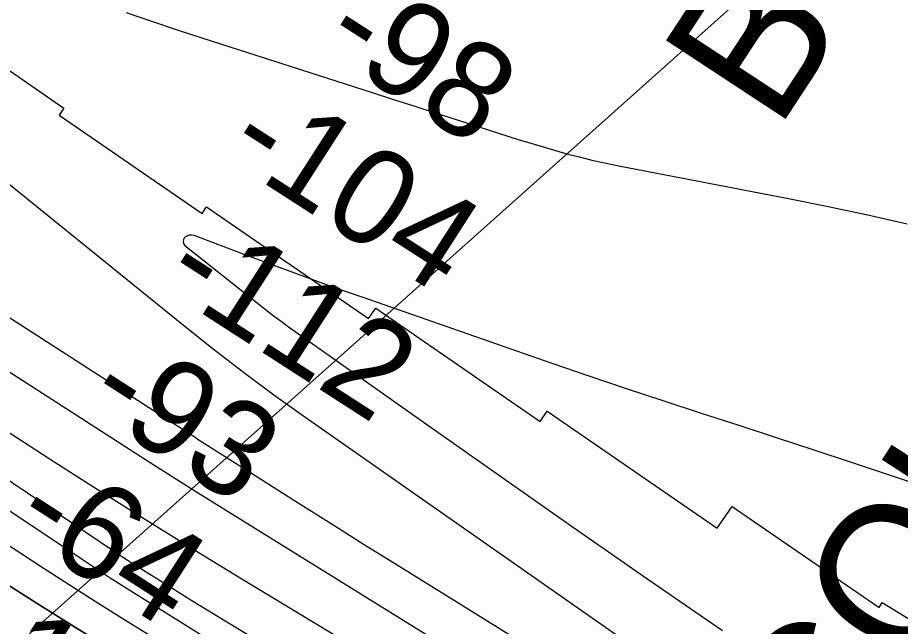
# Model space of a CAD drawing. Extents: x 3767014 to 3805179, y 361544 to 387384.
# Drawn here: x 3783505 to 3784122, y 378694 to 379120 of the extents above; entities that cross this region are included whole.
import ezdxf

# ---------------------------------------------------------------- set-up
doc = ezdxf.new("R2010")
doc.units = 0
for name, color, linetype in [('V-CHAN-NAID', 7, 'Continuous'), ('V-GRID-MAJR', 7, 'Continuous'), ('V-RIVR-EDGE', 7, 'Continuous'), ('V-RIVR-RANG', 7, 'Continuous'), ('V-RRAP-RVMT', 7, 'Continuous'), ('V-TOPO-DPTH', 7, 'Continuous'), ('V-TOPO-MAJR', 7, 'Continuous'), ('V-TOPO-MINR', 7, 'Continuous'), ('V-UTIL-LINE', 7, 'Continuous')]:
    doc.layers.add(name, color=color, linetype=linetype)

msp = doc.modelspace()

# ---------------------------------------------------------------- linework, layer by layer
at = {"layer": 'V-GRID-MAJR'}
msp.add_spline([(3771088.411, 379085.847), (3773738.277, 379121.596), (3779038.002, 379193.674), (3784337.716, 379266.522), (3789637.419, 379340.141), (3794937.112, 379414.531), (3800236.794, 379489.691), (3802886.631, 379527.561)], degree=3, dxfattribs=at)
at = {"layer": 'V-RIVR-EDGE'}
msp.add_spline([(3778646.24, 382647.92), (3778659.876, 382602.597), (3778687.287, 382567.754), (3778735.679, 382514.257), (3778796.164, 382445.365), (3778835.674, 382397.551), (3778888.899, 382335.956), (3778952.607, 382262.203), (3779012.275, 382190.077), (3779057.436, 382138.206), (3779100.988, 382089.574), (3779134.849, 382046.627), (3779162.264, 382013.401), (3779205.838, 381973.665), (3779260.7, 381920.153), (3779294.566, 381879.632), (3779325.194, 381837.502), (3779360.663, 381790.507), (3779412.312, 381745.899), (3779454.294, 381716.68), (3779488.994, 381685.863), (3779533.368, 381642.89), (3779576.119, 381597.495), (3779620.485, 381551.287), (3779676.969, 381499.388), (3779726.99, 381450.74), (3779776.179, 381392.389), (3779876.993, 381279.725), (3779935.05, 381210.029), (3779960.041, 381177.618), (3780000.375, 381136.273), (3780060.096, 381085.174), (3780089.114, 381046.283), (3780155.269, 380980.612), (3780221.433, 380918.984), (3780269.028, 380870.342), (3780345.672, 380794.939), (3780399.741, 380747.899), (3780525.62, 380632.747), (3780574.841, 380587.335), (3780617.604, 380546.793), (3780649.066, 380515.174), (3780673.232, 380476.295), (3780710.32, 380430.105), (3780715.929, 380409.064), (3780730.431, 380386.383), (3780746.557, 380366.934), (3780778.851, 380344.209), (3780832.137, 380307.684), (3780871.695, 380279.28), (3780938.666, 380216.842), (3780975.778, 380180.357), (3781018.547, 380142.24), (3781081.494, 380087.899), (3781142.025, 380037.607), (3781200.156, 379997.835), (3781279.276, 379942.646), (3781347.092, 379894.762), (3781401.179, 379855), (3781466.567, 379806.314), (3781540.856, 379760.032), (3781563.475, 379749.463), (3781591.761, 379741.305), (3781611.132, 379725.891), (3781641.814, 379705.597), (3781703.987, 379665.006), (3781768.578, 379621.175), (3781821.047, 379581.417), (3781840.409, 379561.959), (3781862.209, 379547.348), (3781884.029, 379540.824), (3781913.115, 379529.43), (3781965.635, 379509.89), (3782018.949, 379484.687), (3782023.776, 379474.162), (3782024.562, 379465.264), (3782031.018, 379459.587), (3782040.723, 379459.563), (3782056.888, 379455.479), (3782096.48, 379440.824), (3782142.534, 379422.918), (3782192.615, 379398.532), (3782256.437, 379370.877), (3782308.124, 379341.634), (3782355.768, 379312.402), (3782425.225, 379274.219), (3782483.37, 379240.108), (3782518.081, 379214.143), (3782612.541, 379148.401), (3782677.126, 379102.144), (3782722.345, 379073.726), (3782774.821, 379036.394), (3782813.562, 379004.757), (3782852.3, 378971.503), (3782891.856, 378942.291), (3782929.816, 378921.979), (3782948.387, 378909.802), (3782956.456, 378902.503), (3782965.324, 378891.159), (3782976.623, 378881.426), (3783009.747, 378867.595), (3783020.246, 378861.908), (3783062.243, 378838.351), (3783100.998, 378812.375), (3783151.876, 378783.135), (3783202.741, 378748.233), (3783247.956, 378718.198), (3783325.482, 378672.717), (3783407.843, 378619.945), (3783473.245, 378576.92), (3783515.225, 378546.893), (3783550.759, 378526.587), (3783593.566, 378503.836), (3783636.355, 378473.807), (3783701.749, 378427.547), (3783745.35, 378399.134), (3783781.695, 378379.634), (3783840.643, 378343.095), (3783916.53, 378288.722), (3783971.442, 378255.428), (3784058.669, 378208.305), (3784177.383, 378139.269), (3784249.255, 378096.228), (3784300.952, 378071.029), (3784367.999, 378039.322), (3784407.569, 378015.771), (3784474.592, 377974.36), (3784555.345, 377925.636), (3784594.113, 377904.513), (3784636.123, 377886.616), (3784690.236, 377857.368), (3784719.292, 377833.843), (3784772.601, 377806.214), (3784811.368, 377785.091), (3784863.85, 377750.185), (3784995.456, 377661.707), (3785050.364, 377626.795), (3785102.863, 377599.168), (3785153.772, 377582.059), (3785203.053, 377560.91), (3785266.865, 377529.211)], degree=3, dxfattribs=at)
at = {"layer": 'V-RRAP-RVMT'}
for p, q in [((3783406.71, 379146.24), (3783537.083, 379056.554)), ((3783537.083, 379056.554), (3783533.742, 379051.605)), ((3783533.742, 379051.605), (3783633.757, 378982.833)), ((3783633.757, 378982.833), (3783636.883, 378987.426)), ((3783636.883, 378987.426), (3783750.112, 378909.551)), ((3783750.112, 378909.551), (3783755.045, 378916.676)), ((3783755.045, 378916.676), (3783870.088, 378837.566)), ((3783870.088, 378837.566), (3783874.993, 378844.675)), ((3783874.993, 378844.675), (3783993.677, 378763.002)), ((3783993.677, 378763.002), (3784004.146, 378778.217)), ((3784004.146, 378778.217), (3784106.86, 378707.565)), ((3784106.86, 378707.565), (3784109.043, 378711.13)), ((3784109.043, 378711.13), (3784243.272, 378628.795))]:
    msp.add_line(p, q, dxfattribs=at)
at = {"layer": 'V-TOPO-DPTH'}
for points in [[(3783233.784, 378924.524), (3783522.63, 378735.409), (3783540.748, 378723.66), (3783558.934, 378712.019), (3783577.222, 378700.539), (3783595.579, 378689.167), (3783748.411, 378595.409), (3783843.429, 378537.565), (3783938.708, 378480.157), (3784034.378, 378423.402), (3784130.308, 378367.082), (3784316.733, 378258.491), (3784335.074, 378247.829), (3784353.429, 378237.191), (3784371.804, 378226.587), (3784390.192, 378216.006), (3785112.687, 377801.151), (3785162.608, 377772.372)], [(3783233.784, 378924.524), (3783522.63, 378735.409), (3783540.748, 378723.66), (3783558.934, 378712.019), (3783577.222, 378700.539), (3783595.579, 378689.167), (3783748.411, 378595.409), (3783843.429, 378537.565), (3783938.708, 378480.157), (3784034.378, 378423.402), (3784130.308, 378367.082), (3784316.733, 378258.491), (3784335.074, 378247.829), (3784353.429, 378237.191), (3784371.804, 378226.587), (3784390.192, 378216.006), (3785112.687, 377801.151), (3785162.608, 377772.372)], [(3785351.301, 377626.553), (3785099.192, 377776.541), (3784973.397, 377851.085), (3784847.431, 377925.336), (3784721.207, 377999.147), (3784594.81, 378072.667), (3784396.925, 378187.307), (3784369.346, 378203.292), (3784341.772, 378219.285), (3784314.204, 378235.29), (3784286.641, 378251.302), (3784211.965, 378294.705), (3784147.153, 378332.57), (3784082.455, 378370.629), (3784017.929, 378408.978), (3783953.518, 378447.52), (3783602.986, 378658.342), (3783574.702, 378675.514), (3783546.516, 378692.841), (3783518.474, 378710.402), (3783490.529, 378728.119)], [(3785351.301, 377626.553), (3785099.192, 377776.541), (3784973.397, 377851.085), (3784847.431, 377925.336), (3784721.207, 377999.147), (3784594.81, 378072.667), (3784396.925, 378187.307), (3784369.346, 378203.292), (3784341.772, 378219.285), (3784314.204, 378235.29), (3784286.641, 378251.302), (3784211.965, 378294.705), (3784147.153, 378332.57), (3784082.455, 378370.629), (3784017.929, 378408.978), (3783953.518, 378447.52), (3783602.986, 378658.342), (3783574.702, 378675.514), (3783546.516, 378692.841), (3783518.474, 378710.402), (3783490.529, 378728.119)]]:
    msp.add_lwpolyline(points, dxfattribs=at)
at = {"layer": 'V-TOPO-MAJR'}
for points in [[(3782868.962, 379195.66), (3783549.891, 378741.32), (3783559.702, 378734.839), (3783569.552, 378728.42), (3783579.46, 378722.092), (3783589.409, 378715.826), (3783680.511, 378659.027), (3783736.181, 378624.641), (3783792.041, 378590.568), (3783848.183, 378556.962), (3783904.514, 378523.669), (3784345.698, 378265.402), (3784355.156, 378259.882), (3784364.624, 378254.381), (3784374.108, 378248.906), (3784383.602, 378243.449), (3784985.471, 377898.591), (3785058.29, 377856.912), (3785131.136, 377815.278), (3785204.021, 377773.713)], [(3783275.814, 379183.745), (3783620.677, 378904.724), (3783641.513, 378888.225), (3783662.574, 378872.024), (3783683.97, 378856.269), (3783705.591, 378840.812), (3784094.819, 378568.683), (3784149.419, 378531.116), (3784204.386, 378494.103), (3784259.904, 378457.919), (3784315.787, 378422.289), (3784423.422, 378354.795), (3784425.769, 378353.336), (3784428.122, 378351.888), (3784430.486, 378350.457), (3784432.856, 378349.038), (3784677.719, 378203.675), (3784802.649, 378129.794), (3784927.745, 378056.194), (3785053.087, 377983.016), (3785178.594, 377910.119)], [(3784126.602, 378975.404), (3784098.997, 378981.71), (3784071.297, 378987.578), (3784043.532, 378993.155), (3783924.94, 379016.003), (3783916.076, 379017.814), (3783907.242, 379019.757), (3783898.455, 379021.897), (3783889.697, 379024.17), (3783880.98, 379026.599), (3783872.285, 379029.106), (3783863.625, 379031.728), (3783854.988, 379034.427), (3783812.355, 379048.063), (3783797.472, 379052.827), (3783782.591, 379057.595), (3783767.712, 379062.369), (3783752.835, 379067.148), (3783634.454, 379105.202), (3783616.552, 379111.041), (3783598.683, 379116.982), (3783580.866, 379123.074)]]:
    msp.add_lwpolyline(points, dxfattribs=at)
at = {"layer": 'V-TOPO-MINR'}
for points in [[(3782924.249, 379280.605), (3783624.366, 378829.335), (3783628.074, 378826.949), (3783631.785, 378824.568), (3783635.501, 378822.194), (3783639.219, 378819.824), (3783677.778, 378795.303), (3783700.801, 378780.713), (3783723.855, 378766.172), (3783746.956, 378751.704), (3783770.087, 378737.286), (3784395.817, 378348.637), (3784406.584, 378341.992), (3784417.375, 378335.389), (3784428.204, 378328.848), (3784439.058, 378322.349), (3785195.803, 377872.136)], [(3783315.15, 378990.595), (3783580.372, 378819.854), (3783597.467, 378808.909), (3783614.6, 378798.021), (3783631.787, 378787.22), (3783649.01, 378776.477), (3783801.803, 378681.7), (3783895.493, 378623.682), (3783989.241, 378565.756), (3784083.075, 378507.971), (3784176.967, 378450.279), (3784357.067, 378339.8), (3784379.674, 378326.006), (3784402.325, 378312.285), (3784425.041, 378298.672), (3784447.801, 378285.131), (3784726.586, 378120.174), (3784846.58, 378049.458), (3784966.739, 377979.025), (3785087.146, 377909.015), (3785207.717, 377839.287)], [(3784128.883, 378795.264), (3784087.645, 378808.928), (3784061.473, 378817.56), (3784035.285, 378826.142), (3784009.073, 378834.652), (3783982.845, 378843.112), (3783956.638, 378851.631), (3783930.472, 378860.278), (3783904.371, 378869.115), (3783878.312, 378878.08), (3783746.226, 378924.063), (3783725.829, 378931.253), (3783705.469, 378938.549), (3783685.168, 378946.003), (3783664.905, 378953.562), (3783628.276, 378967.39), (3783626.435, 378967.729), (3783624.676, 378967.675), (3783623.038, 378967.029), (3783621.481, 378965.99), (3783620.689, 378964.598), (3783620.386, 378963.23), (3783620.819, 378961.897), (3783621.741, 378960.588), (3783680.197, 378914.164), (3783683.376, 378911.681), (3783686.583, 378909.235), (3783689.831, 378906.843), (3783693.105, 378904.487), (3783789.811, 378836.122), (3783841.53, 378799.714), (3783893.345, 378763.442), (3783945.302, 378727.374), (3783997.354, 378691.444)], [(3783233.784, 378924.524), (3783522.63, 378735.409), (3783540.748, 378723.66), (3783558.934, 378712.019), (3783577.222, 378700.539), (3783595.579, 378689.167), (3783748.411, 378595.409), (3783843.429, 378537.565), (3783938.708, 378480.157), (3784034.378, 378423.402), (3784130.308, 378367.082), (3784316.733, 378258.491), (3784335.074, 378247.829), (3784353.429, 378237.191), (3784371.804, 378226.587), (3784390.192, 378216.006), (3785112.687, 377801.151), (3785162.608, 377772.372)], [(3783387.72, 378871.179), (3783573.293, 378746.181), (3783576.001, 378744.376), (3783578.721, 378742.588), (3783581.457, 378740.825), (3783584.205, 378739.08), (3783610.623, 378722.48), (3783626.627, 378712.512), (3783642.682, 378702.629), (3783658.816, 378692.873), (3783675.001, 378683.202), (3784370.597, 378271.3), (3784372.42, 378270.224), (3784374.245, 378269.152), (3784376.074, 378268.085), (3784377.904, 378267.023), (3784462.905, 378217.852), (3784507.264, 378192.254), (3784551.66, 378166.72), (3784596.109, 378141.279), (3784640.595, 378115.902), (3785406.925, 377679.822)], [(3783495.584, 378831.886), (3783530.829, 378809.189), (3783563.031, 378788.648), (3783595.348, 378768.293), (3783627.84, 378748.217), (3783660.447, 378728.327), (3784143.356, 378436.601), (3784184.007, 378412.028), (3784224.649, 378387.439), (3784265.277, 378362.826), (3784305.896, 378338.198), (3784318.18, 378330.745), (3784352.692, 378309.903), (3784387.259, 378289.155), (3784421.911, 378268.547), (3784456.619, 378248.034), (3784507.719, 378217.973), (3784568.084, 378182.611), (3784628.536, 378147.399), (3784689.117, 378112.41), (3784749.785, 378077.571), (3785399.149, 377706.257)], [(3783490.529, 378728.119), (3783518.474, 378710.402), (3783546.516, 378692.841), (3783574.702, 378675.514), (3783602.986, 378658.342), (3783953.518, 378447.52), (3784017.929, 378408.978), (3784082.455, 378370.629), (3784147.153, 378332.57), (3784211.965, 378294.705), (3784286.641, 378251.302), (3784314.204, 378235.29), (3784341.772, 378219.285), (3784369.346, 378203.292), (3784396.925, 378187.307), (3784594.81, 378072.667), (3784721.207, 377999.147), (3784847.431, 377925.336), (3784973.397, 377851.085), (3785099.192, 377776.541), (3785351.301, 377626.553)]]:
    msp.add_lwpolyline(points, dxfattribs=at)
at = {"layer": 'V-UTIL-LINE'}
msp.add_line((3785297.158, 380281.498), (3783403.743, 378591.888), dxfattribs=at)

# ---------------------------------------------------------------- texts
at = {"layer": 'V-CHAN-NAID'}
for s, rotation, p in [('BOHEMIA "46" (44.9)', 56.719181, (3784035.576, 379039.74)), ('SOCOLA "45" (44.8)', 57.213277, (3783973.778, 378416.407))]:
    msp.add_text(s, height=100, rotation=rotation, dxfattribs=at).set_placement(p)
at = {"layer": 'V-RIVR-RANG'}
for s, p in [('-98', (3783715.114, 379098.339)), ('-104', (3783647.695, 379022.81)), ('-112', (3783603.343, 378932.433)), ('-93', (3783549.897, 378847.909)), ('-64', (3783498.448, 378762.101)), ('-18', (3783454.984, 378671.154))]:
    msp.add_text(s, height=67, rotation=327.231194, dxfattribs=at).set_placement(p)

doc.saveas('drawing.dxf')
